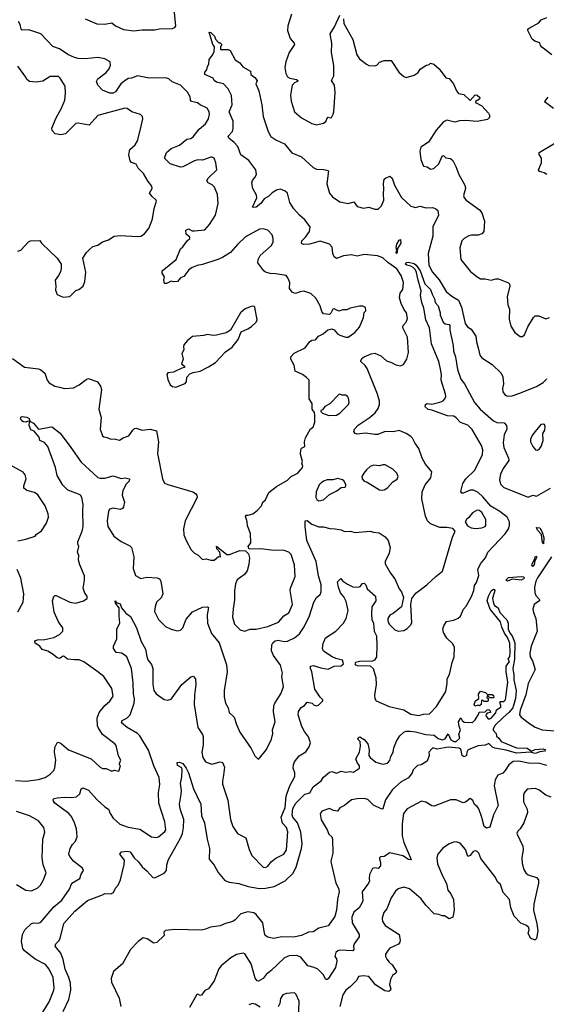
# Model space of a CAD drawing. Extents: x 2057697 to 2160550, y 827490 to 1016834.
# Tile 267 of 509: x 2093533 to 2098060, y 942684 to 951158. Entities that reach past the tile are written whole.
import ezdxf

# ---------------------------------------------------------------- set-up
doc = ezdxf.new("R2010")
doc.units = 0

msp = doc.modelspace()

# ---------------------------------------------------------------- linework, layer by layer
at = {"layer": '0CON20XD'}
for points in [[(2094095.5, 951165.5), (2094195, 951123.3), (2094265, 951118.1), (2094325, 951131.4), (2094355, 951106), (2094425, 951073.1), (2094515, 951062.2), (2094585, 951071.9), (2094695, 951069.5), (2094735, 951077.8), (2094845, 951080.8), (2094865, 951091.2), (2094875.8, 951105), (2094861.3, 951245)], [(2093471.3, 948241.3), (2093575, 948166.7), (2093695, 948153.8), (2093715, 948144), (2093748.1, 948115), (2093769.2, 948055), (2093785, 948032), (2093835, 948004), (2093875.8, 947995.8), (2093916.4, 947983.6), (2093995, 947988.8), (2094045, 948016), (2094105, 948061.9), (2094125, 948068.5), (2094202.2, 948042.2), (2094228.1, 948005), (2094236.7, 947975), (2094212.9, 947805), (2094234, 947735), (2094223.8, 947635), (2094243.3, 947575), (2094255, 947566.7), (2094285, 947563.3), (2094317, 947547), (2094345, 947550), (2094390.7, 947539.3), (2094422.3, 947557.7), (2094471.2, 947575), (2094504, 947625), (2094520.3, 947639.7), (2094535, 947642.5), (2094585, 947625.6), (2094655, 947634.4), (2094710, 947620), (2094725.7, 947525), (2094718.6, 947425), (2094760.8, 947205), (2094778.3, 947168.3), (2094805, 947158.8), (2095020, 947095), (2095045, 947080), (2095056.7, 947065), (2095058.8, 947045), (2094956.1, 946843.9), (2094941.2, 946775), (2094943.9, 946723.9), (2094962.5, 946675), (2095006.7, 946595), (2095035, 946567.5), (2095068, 946548), (2095105, 946512.5), (2095135, 946517.5), (2095175, 946507.5), (2095205, 946507.5), (2095243, 946537), (2095260, 946535), (2095252.5, 946575), (2095227.5, 946605), (2095225, 946626.7), (2095314.2, 946554.2), (2095335, 946556.2), (2095425, 946588.8), (2095475, 946587.5), (2095500.7, 946560.7), (2095508, 946525), (2095501.7, 946468.3), (2095487.5, 946415), (2095465, 946382.5), (2095403, 946337), (2095386.4, 946303.6), (2095378.3, 946241.7), (2095380, 946165), (2095366.5, 946086.5), (2095362.5, 946015), (2095380.6, 945955), (2095426.8, 945906.8), (2095465, 945896), (2095515, 945912.5), (2095565, 945912.5), (2095665.7, 945935.7), (2095756.1, 945973.9), (2095803.6, 946026.4), (2095845, 946054.2), (2095879.1, 946125), (2095856.5, 946245), (2095859.4, 946265), (2095900, 946365), (2095899.2, 946415), (2095894.3, 946465), (2095865.7, 946555), (2095845, 946576), (2095805, 946589.2), (2095695, 946591.9), (2095605, 946602.5), (2095505, 946600), (2095497.5, 946625), (2095520, 946655), (2095518, 946735), (2095491.7, 946801.7), (2095488.8, 946835), (2095473.8, 946885), (2095477.5, 946892.5), (2095495.9, 946894.1), (2095536.7, 946905), (2095575, 946933.8), (2095610, 946975), (2095624, 947005), (2095646, 947025), (2095675, 947088), (2095741.1, 947138.9), (2095833.8, 947195), (2095865, 947226), (2095923.8, 947255), (2095963.3, 947305), (2095966.4, 947316.4), (2095957.5, 947335), (2095962.5, 947355), (2095947.7, 947417.7), (2095950.8, 947459.2), (2095955, 947470), (2095983.3, 947485), (2095980, 947525), (2095990.5, 947559.5), (2096033.9, 947636.1), (2096055, 947650), (2096070, 947695), (2096070, 947755), (2096067, 947777), (2096047, 947807), (2096047.5, 947855), (2096022.5, 947895), (2096022.5, 948055), (2095999.5, 948079.5), (2095965, 948103.3), (2095901.7, 948131.7), (2095892.5, 948185), (2095863.3, 948235), (2095862.5, 948255), (2095891.7, 948288.3), (2095986.2, 948335), (2096024.1, 948385.9), (2096045, 948398.8), (2096075, 948403.3), (2096100, 948435), (2096142.5, 948455), (2096180.3, 948489.7), (2096215, 948496), (2096235, 948488.8), (2096264, 948455), (2096285, 948442), (2096335, 948424), (2096355, 948424.2), (2096413.8, 948465), (2096455, 948511.2), (2096488.8, 948595), (2096493, 948637), (2096507, 948653), (2096505, 948680), (2096481.7, 948691.7), (2096455, 948693.3), (2096375, 948676.2), (2096345, 948661.2), (2096309.3, 948660.7), (2096275, 948650), (2096235, 948668.8), (2096223.3, 948665), (2096208.3, 948631.7), (2096195, 948620), (2096145, 948626.7), (2096131.2, 948645), (2096116.2, 948695), (2096079.7, 948759.7), (2096035, 948802), (2095975, 948820), (2095943, 948817), (2095905, 948802.5), (2095875, 948812.5), (2095853.3, 948845), (2095853.8, 948895), (2095837.5, 948935), (2095822.5, 948955), (2095731.4, 948971.4), (2095685, 948972.7), (2095644.6, 948984.6), (2095630, 948995), (2095580, 949065), (2095583.3, 949095), (2095600.9, 949129.1), (2095696.9, 949213.1), (2095711.4, 949245), (2095711.9, 949275), (2095704, 949305), (2095665, 949345.8), (2095627, 949357), (2095595, 949354.4), (2095475, 949290), (2095405, 949223.5), (2095345.7, 949154.3), (2095275, 949110.9), (2095235, 949092.9), (2095105, 949051.8), (2095057.4, 949042.6), (2095015, 949024.5), (2094987.8, 949005), (2094945, 948946.7), (2094915, 948937.5), (2094890, 948905), (2094855, 948901.2), (2094835, 948906.7), (2094795, 948888.6), (2094776.4, 948886.4), (2094770.5, 948915), (2094778, 948945), (2094756, 948975), (2094756, 948995), (2094876.7, 949095), (2094914, 949185), (2094935, 949203.3), (2094975, 949257.5), (2094996.2, 949275), (2094995, 949286.7), (2094965, 949312.5), (2094962, 949345), (2094985, 949357.5), (2095015, 949341.2), (2095035, 949339.2), (2095125, 949348), (2095165, 949393.8), (2095215, 949476.7), (2095239.4, 949575), (2095234.2, 949654.2), (2095206, 949715), (2095187.2, 949737.2), (2095153.8, 949755), (2095142.5, 949772.5), (2095153.3, 949795), (2095227.1, 949865), (2095220, 949925), (2095203.8, 949965), (2095187.5, 949975), (2095175, 949974.4), (2095105, 949948.4), (2095065, 949951.2), (2095036.2, 949943.8), (2094935, 949890.8), (2094915, 949887.5), (2094825, 949917.5), (2094777.5, 949965), (2094795.9, 950014.1), (2094835, 950048.8), (2094905, 950079.2), (2094969.7, 950130.3), (2095005, 950136.4), (2095025, 950150), (2095076.7, 950215), (2095128.7, 950261.3), (2095156, 950305), (2095164, 950345), (2095162, 950365), (2095145.5, 950395.5), (2095085, 950424), (2095061.7, 950441.7), (2095010, 950455), (2095000.8, 950465), (2094998, 950495), (2094975, 950533.3), (2094915.6, 950595), (2094843.9, 950623.9), (2094815, 950647.5), (2094785, 950656.9), (2094644.6, 950654.6), (2094545, 950675.6), (2094495, 950655.6), (2094465, 950651.1), (2094435, 950632.7), (2094400.9, 950605), (2094355, 950537.3), (2094335, 950526.2), (2094307.5, 950525), (2094245, 950550), (2094203.3, 950595), (2094192, 950625), (2094205, 950648), (2094275, 950702.9), (2094301.1, 950735), (2094313.3, 950765), (2094310, 950795), (2094265, 950820.8), (2094205, 950831.8), (2094095, 950820.6), (2094035, 950824.2), (2094005, 950832.9), (2093945, 950859.2), (2093875, 950905.8), (2093818.3, 950928.3), (2093715, 951035.7), (2093610.9, 951070.9), (2093555, 951066.2), (2093545.8, 951075.8), (2093535.6, 951115), (2093520.9, 951140.9)], [(2095869.4, 951205), (2095838, 951105), (2095833.8, 951065), (2095856.7, 950995), (2095893.3, 950955), (2095894, 950945), (2095850, 950875), (2095819.2, 950795), (2095812.5, 950745), (2095819.2, 950695), (2095835.6, 950665.6), (2095854.6, 950654.6), (2095912.7, 950642.7), (2095923.8, 950635), (2095920, 950625), (2095895, 950614), (2095876.2, 950595), (2095861.2, 950508.8), (2095867.3, 950457.3), (2095896.2, 950365), (2095955, 950312), (2096045, 950264), (2096085, 950253.8), (2096145, 950266.7), (2096165, 950282.5), (2096177.5, 950315), (2096185, 950320), (2096205, 950313.3), (2096213.6, 950316.4), (2096227.5, 950345), (2096234.2, 950365), (2096245, 950530), (2096238.9, 950595), (2096213.5, 950635), (2096232.5, 950675), (2096233, 950763), (2096212.9, 950875), (2096215.7, 950955), (2096201.2, 951035), (2096238.8, 951095), (2096285, 951197.5)], [(2096316.7, 951165), (2096320, 951125), (2096397.8, 950987.8), (2096430, 950855), (2096455, 950821.2), (2096515, 950773.8), (2096535, 950763.8), (2096585, 950761.2), (2096602.3, 950767.7), (2096626.4, 950793.6), (2096665, 950807.5), (2096725, 950806.2), (2096791.2, 950705), (2096835, 950668.6), (2096855, 950661.4), (2096925, 950680), (2096957, 950703), (2096975, 950731.2), (2097025, 950763.3), (2097051.7, 950771.7), (2097065, 950782.5), (2097092.5, 950775), (2097140, 950735), (2097195, 950657.5), (2097225, 950652.5), (2097261.2, 950605), (2097286.7, 950545), (2097305, 950522.5), (2097350, 950515), (2097405, 950462.5), (2097448.3, 950511.7), (2097465, 950507.5), (2097489.3, 950489.3), (2097486.4, 950473.6), (2097450, 950455), (2097452.5, 950445), (2097505, 950417.5), (2097563.8, 950353.8), (2097571.2, 950335), (2097571.2, 950315), (2097555, 950298.8), (2097465, 950281.2), (2097365, 950290), (2097315, 950288), (2097274, 950276), (2097205, 950293.1), (2097175, 950278.8), (2097112.7, 950207.3), (2097045.9, 950104.1), (2096980.7, 950059.3), (2096971.2, 950025), (2096980.8, 949955), (2097005, 949897.5), (2097035, 949890), (2097065, 949871.2), (2097094.1, 949875.9), (2097135, 949916.2), (2097165, 949982.5), (2097175, 949987.5), (2097195, 949968.8), (2097235, 949964.2), (2097255, 949945.8), (2097283.3, 949895), (2097309.1, 949825), (2097360.4, 949735), (2097366.4, 949703.6), (2097348.6, 949645), (2097354.5, 949624.5), (2097370, 949605), (2097485, 949520), (2097504.5, 949494.5), (2097527.1, 949425), (2097523.3, 949335), (2097506.7, 949315), (2097475, 949302), (2097416.1, 949303.9), (2097395, 949298), (2097355, 949275.8), (2097334.3, 949255), (2097316.2, 949195), (2097326, 949095), (2097404.3, 948994.3), (2097464.2, 948944.2), (2097495, 948926.2), (2097535, 948928), (2097585, 948916.2), (2097625, 948928), (2097647.7, 948927.7), (2097735, 948893.3), (2097743.3, 948885), (2097746.2, 948865), (2097724.1, 948774.1), (2097729.2, 948705), (2097743.8, 948665), (2097740.5, 948580.5), (2097755, 948520), (2097790, 948465), (2097835, 948430), (2097855, 948432.5), (2097873.6, 948446.4), (2097901.2, 948515), (2097950, 948595), (2097965, 948608.8), (2097995, 948610), (2098055, 948584.2), (2098087.5, 948595)], [(2098107.5, 950855), (2098020.5, 950920.5), (2098008.8, 950935), (2098005, 950957.5), (2097962.1, 950972.1), (2097938.8, 950988.8), (2097900, 951065), (2097900, 951075), (2097911.2, 951085), (2097995, 951130.8), (2098015, 951156.7), (2098063, 951177)], [(2096373.9, 946756.1), (2096416.1, 946743.9), (2096545, 946756), (2096575, 946745.8), (2096622.3, 946742.3), (2096675, 946708), (2096700.6, 946675), (2096718.6, 946615), (2096707.8, 946565), (2096675.7, 946495), (2096675.8, 946475), (2096720, 946395), (2096756.7, 946345), (2096795, 946260), (2096816, 946235), (2096833.3, 946185), (2096814.1, 946105.9), (2096744.1, 946045.9), (2096715, 946034), (2096697.1, 946005), (2096696.9, 945985), (2096708, 945955), (2096757.3, 945907.3), (2096785, 945896.2), (2096835, 945900), (2096863, 945917), (2096893, 945947), (2096903, 945967), (2096893.8, 946125), (2096904.1, 946175.9), (2096937.3, 946222.7), (2097033.8, 946295), (2097111.2, 946365), (2097167.3, 946412.7), (2097253.3, 946705), (2097277.5, 946755), (2097255, 946780), (2097205, 946787.5), (2097145, 946787.5), (2097065, 946819.2), (2097039.2, 946845), (2097020.6, 946885), (2096990, 947035), (2096991.2, 947095), (2097018.8, 947155), (2097068, 947215), (2097075.8, 947265.8), (2097022.4, 947332.4), (2096993.3, 947385), (2096965, 947466.2), (2096930, 947515), (2096910, 947555), (2096895, 947570), (2096855, 947596.2), (2096795, 947622.5), (2096745, 947610.6), (2096675, 947613.1), (2096611.1, 947588.9), (2096585, 947588.5), (2096505, 947597.8), (2096435, 947590.6), (2096415.7, 947595.7), (2096404.2, 947614.2), (2096410, 947635), (2096443, 947667), (2096537.9, 947732.1), (2096587.3, 947775), (2096615, 947812.5), (2096624.6, 947845), (2096624.5, 947875), (2096608.8, 947935), (2096520, 948155), (2096502.7, 948182.7), (2096464, 948215), (2096464, 948225), (2096478.1, 948245), (2096495, 948256.2), (2096555, 948282.9), (2096585, 948288.9), (2096636, 948265), (2096685, 948222), (2096728, 948208), (2096765, 948186), (2096805, 948178.8), (2096831.2, 948188.8), (2096861.4, 948235), (2096875.5, 948294.5), (2096866.2, 948425), (2096826.7, 948505), (2096830, 948525), (2096856, 948555), (2096865.7, 948585), (2096858.6, 948635), (2096835, 948666.2), (2096810.8, 948715), (2096798.9, 948765), (2096804.4, 948805), (2096825.6, 948835), (2096831.8, 948895), (2096811.5, 948955), (2096775, 949014.4), (2096698.2, 949068.2), (2096655, 949106.9), (2096607.5, 949125), (2096495, 949136.4), (2096435, 949122.1), (2096385, 949132.7), (2096315, 949125.4), (2096255, 949101.2), (2096237, 949117), (2096224.5, 949144.5), (2096219.1, 949199.1), (2096195, 949225.5), (2096115, 949251.4), (2096025, 949226.5), (2095975, 949223.3), (2095959.2, 949229.2), (2095953.8, 949235), (2095958, 949255), (2095990, 949285), (2096024.3, 949335), (2096030, 949375), (2095985, 949435.6), (2095938.1, 949475), (2095890.3, 949530.3), (2095856.2, 949585), (2095833.6, 949665), (2095815, 949681.2), (2095775, 949698.5), (2095740.7, 949689.3), (2095702.7, 949667.3), (2095675, 949640), (2095633.9, 949616.1), (2095605, 949577.1), (2095565.7, 949545), (2095545, 949540), (2095534.4, 949544.4), (2095570.8, 949625), (2095567.3, 949647.3), (2095537.5, 949705), (2095528.6, 949755), (2095532.5, 949775), (2095555, 949798.8), (2095566.9, 949825), (2095561.2, 949865), (2095501.2, 949945), (2095435, 949994.5), (2095407.3, 950065), (2095374.3, 950104.3), (2095334, 950135), (2095323.8, 950155), (2095361.1, 950195), (2095368.1, 950221.9), (2095367.7, 950285), (2095332.7, 950365), (2095359.3, 950425), (2095354.5, 950505), (2095323.9, 950563.9), (2095285, 950604.3), (2095225, 950620.6), (2095204, 950635), (2095196.7, 950655), (2095123.3, 950685), (2095123.3, 950705), (2095142.5, 950725), (2095146.2, 950755), (2095158, 950775), (2095161.4, 950815), (2095188.7, 950851.3), (2095203.8, 950885), (2095206.4, 950926.4), (2095193.8, 950945), (2095160.7, 951049.3), (2095175, 951046.7), (2095206, 951016), (2095215, 950990), (2095245, 950960), (2095255, 950960), (2095270, 950945), (2095257.5, 950925), (2095260, 950900), (2095325, 950902.5), (2095343, 950893), (2095383.6, 950813.6), (2095425, 950786.7), (2095451.7, 950751.7), (2095516.7, 950715), (2095520, 950685), (2095555, 950660), (2095573.8, 950635), (2095564, 950605), (2095588.8, 950545), (2095614.3, 950424.3), (2095626.7, 950325), (2095670, 950195), (2095692.9, 950152.9), (2095735, 950124.4), (2095809.3, 950089.3), (2095871.2, 950011.2), (2095955, 949976.2), (2096055.8, 949885.8), (2096085, 949872), (2096145, 949869.2), (2096174.1, 949864.1), (2096185.9, 949855.9), (2096174.4, 949745), (2096195.8, 949665), (2096222.1, 949632.1), (2096285, 949589.2), (2096355, 949575.8), (2096405, 949590), (2096435, 949548.8), (2096487, 949537), (2096535, 949543.6), (2096585, 949526.1), (2096615, 949526.7), (2096643.9, 949556.1), (2096662.1, 949605), (2096659.1, 949655), (2096664.4, 949705), (2096659.2, 949745), (2096666.1, 949783.9), (2096677.5, 949795), (2096715, 949810), (2096736, 949795), (2096755.6, 949735), (2096815, 949626.2), (2096895, 949553.3), (2096935, 949540), (2096975, 949554.3), (2097025, 949537.8), (2097085, 949540.8), (2097110.5, 949530.5), (2097126.4, 949516.4), (2097131.9, 949475), (2097083.8, 949375), (2097085.4, 949294.6), (2097043.8, 949146.2), (2097051.1, 949045), (2097082, 948985), (2097137.5, 948917.5), (2097199.6, 948819.6), (2097247.8, 948777.8), (2097304.6, 948744.6), (2097330.4, 948685), (2097362.9, 948542.9), (2097381.4, 948515), (2097415, 948494.3), (2097454.4, 948435), (2097460.5, 948385), (2097478.3, 948321.7), (2097489.7, 948269.7), (2097505, 948246.2), (2097595, 948190), (2097672.5, 948115), (2097687.1, 948085), (2097690.8, 948025), (2097682.3, 947982.3), (2097686, 947955), (2097705, 947926.7), (2097727.7, 947917.7), (2097765, 947921.9), (2097825, 947941.1), (2097975, 948000), (2098033.8, 948035), (2098065, 948066.7)], [(2093515, 949164.3), (2093543.3, 949175), (2093608, 949245), (2093625, 949255.8), (2093705, 949258), (2093720, 949235), (2093855, 949106.2), (2093888, 949055), (2093890, 949015), (2093882.3, 948987.7), (2093866.7, 948955), (2093836.7, 948915), (2093842.5, 948865), (2093839.3, 948829.3), (2093853.6, 948793.6), (2093905, 948768.8), (2093964.1, 948775.9), (2094015, 948827.5), (2094040, 948835), (2094077.5, 948865), (2094093.8, 948905), (2094100, 948985), (2094076.2, 949105), (2094106, 949155), (2094135, 949183.8), (2094162.5, 949205), (2094205, 949216.7), (2094243, 949247), (2094295, 949264), (2094344.3, 949295.7), (2094395, 949300), (2094545, 949292), (2094575, 949296), (2094606.2, 949315), (2094645.8, 949365), (2094675.5, 949445), (2094687.5, 949532.5), (2094708.8, 949595), (2094706.7, 949605), (2094670, 949635), (2094648.8, 949665), (2094671.2, 949705), (2094668.8, 949725), (2094636.7, 949765), (2094596.2, 949835), (2094551.1, 949881.1), (2094534.3, 949914.3), (2094495, 949930), (2094482, 949942), (2094470, 949995), (2094480.3, 950039.7), (2094525, 950081.9), (2094544.6, 950115), (2094568, 950205), (2094592.5, 950305), (2094587.5, 950325), (2094570.7, 950340.7), (2094497.5, 950365), (2094455, 950394), (2094435, 950396), (2094205, 950332), (2094130.8, 950249.2), (2094035, 950267.1), (2094015, 950265.6), (2093925, 950175.7), (2093885, 950166.2), (2093836.1, 950176.1), (2093811.2, 950205), (2093810, 950225), (2093845, 950313.8), (2093890.5, 950395), (2093919.4, 950465), (2093926.8, 950526.8), (2093922, 950585), (2093881.2, 950655), (2093865, 950667.5), (2093795, 950670), (2093730.2, 950629.8), (2093675, 950619.5), (2093617, 950627), (2093594.3, 950644.3), (2093584.3, 950664.3), (2093515, 950758.8)], [(2098122.5, 950392.5), (2098052.5, 950445), (2098047.5, 950455), (2098075, 950491.2)], [(2098065, 949826.2), (2098040.9, 949840.9), (2098002.1, 949852.1), (2097993.8, 949865), (2098020, 949925), (2098020, 949965), (2097998.3, 949998.3), (2097998.8, 950015), (2098133.8, 950095)], [(2096775, 949146.7), (2096768.8, 949155), (2096773.8, 949175), (2096768.8, 949195), (2096775.6, 949225), (2096795, 949260), (2096805, 949266.2), (2096807.9, 949235), (2096780.3, 949189.7), (2096775, 949146.7)], [(2095851.5, 944558.5), (2095897.8, 944645), (2095896.7, 944675), (2095884.4, 944715), (2095885.6, 944745), (2095895, 944771.2), (2095935, 944823.1), (2095993.7, 944856.3), (2096020.7, 944899.3), (2096031.9, 944935), (2096014.2, 944985), (2095980.6, 945030.6), (2095957.5, 945075), (2095926.2, 945175), (2095928.8, 945205), (2095953, 945237), (2095980, 945255), (2096005, 945283.3), (2096046.2, 945276.2), (2096065, 945257.5), (2096085, 945252.5), (2096105, 945260), (2096140, 945295), (2096140, 945305), (2096117, 945327), (2096068.8, 945395), (2096044.3, 945544.3), (2096032, 945575), (2096033.3, 945595), (2096055, 945600), (2096120.2, 945580.2), (2096185, 945568.8), (2096235, 945594.3), (2096295, 945595.9), (2096316.9, 945615), (2096308, 945645), (2096249.5, 945659.5), (2096217.8, 945675), (2096143.7, 945723.7), (2096135.5, 945745.5), (2096140.7, 945789.3), (2096162.5, 945837.5), (2096251.3, 945895), (2096315, 945965.3), (2096338.4, 946005), (2096357.4, 946072.6), (2096340.1, 946150.1), (2096319.4, 946189.4), (2096290.9, 946225), (2096273.2, 946275), (2096265, 946320), (2096292.5, 946347.5), (2096308.3, 946328.3), (2096349.4, 946299.4), (2096396.1, 946276.1), (2096445.7, 946274.2), (2096459.5, 946280.5), (2096478.9, 946305), (2096495, 946308.2), (2096507.3, 946295), (2096520.1, 946260.1), (2096592.3, 946195), (2096595, 946155.8), (2096558.7, 946105), (2096555.7, 946044.3), (2096558.6, 945995), (2096575.5, 945965), (2096579.8, 945895), (2096599.3, 945855), (2096601.7, 945771.7), (2096599.1, 945675), (2096584, 945646), (2096565, 945637.5), (2096455, 945635.3), (2096419.4, 945625), (2096412.4, 945615), (2096419.2, 945605), (2096435, 945599.8), (2096545, 945598.1), (2096572.5, 945575), (2096594.3, 945495), (2096596.7, 945435), (2096582.5, 945345), (2096585.8, 945315), (2096596.2, 945295), (2096707.9, 945247.9), (2096835, 945218.6), (2096895, 945181.9), (2096965, 945169.2), (2097005, 945180.8), (2097055, 945182.5), (2097115, 945246), (2097195.3, 945375), (2097207.5, 945447.5), (2097206.2, 945485), (2097228.9, 945521.1), (2097249.2, 945625), (2097267.1, 945675), (2097271.1, 945755), (2097256, 945786), (2097205, 945836), (2097175.6, 945885), (2097171.4, 945915), (2097178.3, 945941.7), (2097201.7, 945978.3), (2097265, 945990), (2097302.5, 946007.5), (2097321.9, 946025), (2097349.1, 946085), (2097369.7, 946110.3), (2097415.7, 946194.3), (2097437.5, 946245), (2097443.1, 946286.9), (2097460.5, 946315), (2097480, 946375), (2097470, 946425), (2097494.4, 946475.6), (2097536, 946525), (2097555.8, 946575), (2097707.2, 946732.8), (2097733.6, 946775), (2097742.9, 946805), (2097743.3, 946835), (2097723.4, 946875), (2097661.6, 946925), (2097581.6, 946971.6), (2097515, 947052.4), (2097475, 947087.1), (2097435, 947108.9), (2097405, 947108.1), (2097345, 947081.9), (2097334.2, 947084.2), (2097325.8, 947095.8), (2097341.2, 947165), (2097367.9, 947205), (2097445, 947280.6), (2097511.8, 947415), (2097513.2, 947455), (2097502.4, 947492.4), (2097422, 947632), (2097385, 947668.8), (2097321.1, 947691.1), (2097285, 947731.9), (2097265, 947744.5), (2097209.7, 947749.7), (2097075, 947798.2), (2097045, 947803.6), (2097017.5, 947825), (2097022.3, 947845), (2097035, 947854.5), (2097075, 947850), (2097145, 947864.6), (2097171.8, 947878.2), (2097188.9, 947895), (2097195.5, 947915), (2097193.6, 947935), (2097156.3, 948055), (2097158.1, 948105), (2097148.2, 948165), (2097134.6, 948215), (2097073.1, 948366.9), (2097055.5, 948505), (2097024.6, 948575), (2097008.1, 948675), (2096990.7, 948725), (2096979.4, 948785), (2096983.5, 948825), (2096956.8, 948915), (2096945, 948982.5), (2096935.8, 949005), (2096915.7, 949025), (2096895, 949037.7), (2096861.4, 949045), (2096850, 949055), (2096855, 949069.4), (2096875, 949072.2), (2096925, 949060.8), (2096942.3, 949045), (2096975.2, 948995), (2097015.5, 948885), (2097065.4, 948835), (2097078.1, 948795), (2097100, 948755), (2097105.8, 948725), (2097130.8, 948695), (2097147.5, 948635), (2097148, 948615), (2097173.3, 948555), (2097190.3, 948540.3), (2097223.9, 948533.9), (2097231.2, 948525), (2097231.9, 948485), (2097258.8, 948355), (2097261.2, 948305), (2097278.5, 948255), (2097297.2, 948147.2), (2097324.8, 948064.8), (2097355.6, 948025), (2097443.8, 947863.8), (2097491.1, 947805), (2097605, 947704.2), (2097635, 947689.7), (2097696.8, 947686.8), (2097716.4, 947665), (2097720.6, 947635), (2097697.7, 947585), (2097689.1, 947515), (2097694.7, 947475), (2097734.6, 947385), (2097736.9, 947365), (2097689.2, 947295), (2097665.9, 947245), (2097657.4, 947197.4), (2097665, 947160), (2097695, 947130.9), (2097905, 947049.2), (2097945, 947064.2), (2097975, 947057.5), (2098095, 947126.2)], [(2094875, 947993.8), (2094955, 948027.5), (2094967.5, 948045), (2094968.3, 948081.7), (2094995, 948110), (2095025, 948122.5), (2095085, 948133.3), (2095155, 948169.2), (2095215, 948208.6), (2095301.9, 948298.1), (2095359.5, 948340.5), (2095410, 948405), (2095437.9, 948472.1), (2095495, 948496), (2095525, 948518), (2095565.9, 948554.1), (2095574, 948575), (2095555, 948682.5), (2095545, 948691.2), (2095521.2, 948688.8), (2095471.7, 948668.3), (2095430, 948635), (2095344, 948486), (2095307, 948463), (2095225, 948442.1), (2095195, 948440), (2095145, 948448.6), (2095115, 948440), (2095019.5, 948430.5), (2094975, 948396.7), (2094945, 948360), (2094940, 948345), (2094943, 948317), (2094927.5, 948285), (2094936.7, 948235), (2094922.5, 948195), (2094950, 948175), (2094950, 948165), (2094925, 948160), (2094855.8, 948124.2), (2094805, 948118), (2094796.7, 948105), (2094805, 948060), (2094826.2, 948015), (2094845, 948002), (2094875, 947993.8)], [(2096190.7, 947750.7), (2096255, 947754), (2096285, 947771.2), (2096358.8, 947845), (2096363.8, 947865), (2096359.3, 947899.3), (2096353, 947913), (2096335, 947927.5), (2096305, 947927.5), (2096285, 947936.2), (2096275, 947932.5), (2096198.3, 947851.7), (2096155, 947827.5), (2096135, 947800), (2096120, 947795), (2096120, 947785), (2096135, 947770), (2096190.7, 947750.7)], [(2093495, 944609.6), (2093585, 944604.4), (2093695, 944617.8), (2093750, 944635), (2093795.6, 944664.4), (2093825, 944696.7), (2093835, 944720), (2093844.4, 944785), (2093832.2, 944855), (2093835.7, 944895), (2093855, 944933.3), (2093865, 944941.2), (2093892.9, 944925), (2093951.2, 944875), (2094147.4, 944797.4), (2094225, 944723.3), (2094245, 944712.5), (2094275, 944713.3), (2094325, 944690), (2094345, 944697.5), (2094385, 944690), (2094400, 944735), (2094390, 944745), (2094390, 944755), (2094402.5, 944785), (2094382.7, 944822.7), (2094361.2, 944911.2), (2094351.2, 944925), (2094245, 945005.8), (2094205.7, 945065), (2094201.5, 945081.5), (2094197.5, 945145), (2094214.3, 945195), (2094264.4, 945255.6), (2094307.7, 945292.3), (2094336, 945335), (2094325, 945402.5), (2094256, 945505), (2094205, 945545.7), (2094085, 945632.5), (2094045, 945648.1), (2094005, 945648.1), (2093944.3, 945654.3), (2093915, 945677.1), (2093905, 945678.6), (2093875, 945658.6), (2093855, 945664.3), (2093821.2, 945695), (2093775, 945724), (2093725, 945736.2), (2093704.2, 945765), (2093665, 945792.5), (2093662.2, 945805), (2093668, 945815), (2093685, 945821.5), (2093747.1, 945822.9), (2093825, 945841.1), (2093873.8, 945865), (2093903.8, 945895), (2093903.8, 945925), (2093865.6, 945975.6), (2093828.8, 946058.8), (2093814, 946155), (2093826.1, 946193.9), (2093835, 946203.3), (2093845, 946203.3), (2093962.5, 946145), (2094015, 946136.2), (2094080, 946155), (2094112.5, 946175), (2094113.3, 946195), (2094092.3, 946222.3), (2094076.7, 946265), (2094088.6, 946335), (2094088.6, 946371.4), (2094048.2, 946465), (2094038.8, 946505), (2094040.5, 946545), (2094030, 946575), (2094041.5, 946625), (2094032.2, 946647.8), (2094032.9, 946665), (2094070.4, 946755), (2094078, 946795), (2094074.1, 946935), (2094078.8, 946985), (2094067.6, 947045), (2094055, 947064.5), (2094039.4, 947075), (2093945, 947107.8), (2093902.4, 947152.4), (2093855.7, 947235.7), (2093840, 947305), (2093775.5, 947485), (2093745, 947518.9), (2093706, 947535), (2093698.6, 947565), (2093656.2, 947615), (2093628.5, 947628.5), (2093614.1, 947665.9), (2093616.2, 947693.8), (2093625, 947700), (2093652.5, 947685), (2093695, 947634), (2093805, 947653.3), (2093815, 947650), (2093879.7, 947599.7), (2093970.8, 947475), (2094060.4, 947350.4), (2094205, 947218.6), (2094225, 947211.9), (2094265, 947210.8), (2094335, 947232), (2094405, 947208.8), (2094435, 947214.2), (2094476.2, 947205), (2094475, 947187.5), (2094448.9, 947161.1), (2094418.2, 947105), (2094413.3, 947065), (2094434.3, 947005), (2094425.8, 946964.2), (2094415, 946950), (2094395, 946942), (2094335, 946954.2), (2094304, 946945), (2094295.8, 946925), (2094285.6, 946845), (2094291.1, 946795), (2094341.9, 946711.9), (2094405.4, 946665.4), (2094478.3, 946628.3), (2094494.4, 946614.4), (2094512.9, 946535), (2094507.1, 946435), (2094526.7, 946375), (2094575, 946349.2), (2094625, 946360), (2094714.5, 946354.5), (2094735.4, 946345.4), (2094746.4, 946326.4), (2094764.4, 946215), (2094749.3, 946180.7), (2094710, 946145), (2094696, 946105), (2094692, 946065), (2094726, 945995), (2094785, 945936), (2094835, 945911.2), (2094885, 945898.8), (2094915, 945903.3), (2094933.8, 945925), (2094962.4, 945997.6), (2095017.6, 946062.4), (2095105, 946100.8), (2095144, 946104), (2095155, 946097.5), (2095144.4, 946035), (2095145.9, 945964.1), (2095182.5, 945875), (2095247.1, 945795), (2095311.8, 945605), (2095315.4, 945545), (2095290, 945385), (2095290.6, 945330.6), (2095300.6, 945275), (2095324, 945235), (2095332.9, 945195), (2095375.5, 945155.5), (2095395, 945092.5), (2095425.7, 945025), (2095522.5, 944885), (2095555, 944822.5), (2095580, 944795), (2095585, 944792.5), (2095595, 944802.5), (2095654.1, 944875.9), (2095698.6, 944965), (2095707.8, 945015), (2095706.7, 945045), (2095730, 945115), (2095714, 945205), (2095718.1, 945251.9), (2095726.2, 945275), (2095778.2, 945355), (2095801.5, 945415), (2095786.9, 945505), (2095790.6, 945535), (2095773.9, 945603.9), (2095714.6, 945685), (2095697.7, 945725), (2095701.2, 945778.8), (2095709.2, 945795), (2095729.1, 945810.9), (2095753.6, 945816.4), (2095805, 945805.5), (2095835, 945808.6), (2095895, 945837.1), (2095937.6, 945872.4), (2095977, 945933), (2096023.6, 946026.4), (2096060, 946145), (2096085, 946185.8), (2096115, 946212), (2096124.4, 946235), (2096124.6, 946295), (2096102.4, 946372.4), (2096081.8, 946495), (2096001.2, 946675), (2095986.2, 946795), (2095986.2, 946845), (2096005, 946847.5), (2096045, 946814.6), (2096103.2, 946793.2), (2096145, 946794.4), (2096199.7, 946779.7), (2096245, 946777.1), (2096295, 946765.8), (2096325, 946752), (2096373.9, 946756.1)], [(2093585, 947692.9), (2093565, 947695.6), (2093550.6, 947705), (2093538.1, 947725), (2093541.7, 947738.3), (2093555, 947743.1), (2093595, 947736.2), (2093614.2, 947725), (2093620, 947700), (2093605, 947701.2), (2093585, 947692.9)], [(2097985, 947452.5), (2098002.5, 947465), (2098015, 947484), (2098032.7, 947535), (2098030, 947595), (2098046.2, 947625), (2098051.2, 947655), (2098044, 947674), (2098035, 947678), (2098014, 947675), (2097942.5, 947585), (2097923.2, 947546.8), (2097922.9, 947525), (2097944, 947485), (2097965.8, 947455.8), (2097985, 947452.5)], [(2093515, 946671.2), (2093585, 946686.7), (2093666.1, 946713.9), (2093674.1, 946725.9), (2093720.5, 946759.5), (2093763.8, 946825), (2093778.8, 946875), (2093776.2, 946905), (2093750.8, 946975), (2093687.4, 947067.4), (2093659.8, 947089.8), (2093595, 947105.5), (2093569.4, 947125), (2093568.5, 947145), (2093587.8, 947205), (2093580.6, 947240.6), (2093562.2, 947262.2), (2093414.7, 947344.7)], [(2096645, 947107.5), (2096665, 947112.5), (2096695, 947127.5), (2096740.5, 947179.5), (2096777.3, 947202.7), (2096787.5, 947225), (2096776, 947255), (2096739.1, 947289.1), (2096675, 947327.1), (2096655, 947327.5), (2096625, 947316.7), (2096575, 947323.3), (2096545, 947311.2), (2096513.3, 947285), (2096491.2, 947255), (2096473.8, 947225), (2096476.7, 947205), (2096495, 947186.7), (2096518.8, 947178.8), (2096625, 947112.5), (2096645, 947107.5)], [(2096105, 947016), (2096145, 947024.3), (2096195, 947072), (2096258.3, 947101.7), (2096295, 947131.2), (2096330, 947135), (2096337.5, 947145), (2096336.4, 947156.4), (2096318.3, 947188.3), (2096307.5, 947197.5), (2096268.8, 947208.8), (2096223.6, 947196.4), (2096175, 947198.8), (2096145, 947186.2), (2096115, 947163.8), (2096105.8, 947154.2), (2096082.5, 947095), (2096078, 947045), (2096087.3, 947027.3), (2096105, 947016)], [(2097455, 946777.5), (2097505, 946784.2), (2097534.1, 946795.9), (2097541.2, 946805), (2097539.4, 946855), (2097505, 946915.8), (2097485, 946932.5), (2097464.3, 946935.7), (2097425, 946914), (2097395, 946873.8), (2097372.5, 946855), (2097363.3, 946835), (2097382.3, 946802.3), (2097415, 946784), (2097455, 946777.5)], [(2098035, 946646.2), (2098028, 946655), (2098017.3, 946727.3), (2097984.3, 946764.3), (2097975, 946787.1), (2098005, 946785.7), (2098025, 946748), (2098037.8, 946702.2), (2098035, 946646.2)], [(2098104.6, 946535), (2097985.5, 946355), (2097970.9, 946325), (2097958.9, 946275), (2097960, 946225), (2097971.1, 946201.1), (2098002.9, 946165), (2097996.9, 946153.1), (2097954.6, 946125.4), (2097943.8, 946085), (2097949.2, 946055), (2097970, 946005), (2097980.5, 945895), (2097928.6, 945765), (2097918, 945705), (2097922, 945675), (2097940.2, 945640.2), (2097963.8, 945565), (2097904.1, 945445), (2097883.7, 945346.3), (2097834.6, 945215), (2097830.6, 945175), (2097842.5, 945155), (2097915, 945099.4), (2097965, 945068.6), (2098024.5, 945044.5), (2098135, 945036)], [(2097945, 946452.9), (2097936, 946456), (2097937.5, 946475), (2097958.8, 946511.2), (2097965, 946533.8), (2097975, 946541.2), (2097976.5, 946525), (2097960.3, 946499.7), (2097955, 946469.2), (2097945, 946452.9)], [(2093515, 946061.2), (2093562, 946145), (2093566.9, 946215), (2093542.6, 946352.6), (2093511.4, 946425)], [(2097725.8, 946325.8), (2097712, 946335), (2097735, 946355.6), (2097843.8, 946366.2), (2097863.6, 946363.6), (2097871.9, 946355), (2097865, 946344.1), (2097845, 946333.7), (2097765, 946342.5), (2097725.8, 946325.8)], [(2097025, 945005.9), (2097095, 945001.2), (2097131.2, 944971.2), (2097165, 944958.8), (2097191.5, 944968.5), (2097215, 945012.5), (2097239.3, 944959.3), (2097265, 944944.2), (2097285, 944945.2), (2097315.8, 944975), (2097308.9, 945005), (2097322.9, 945045), (2097310.9, 945075), (2097305.8, 945114.2), (2097325, 945150), (2097335.8, 945125.8), (2097352.3, 945112.3), (2097425, 945110), (2097448.8, 945131.2), (2097480, 945185), (2097481.7, 945198.3), (2097535, 945200), (2097551.7, 945218.3), (2097565, 945220), (2097578.3, 945208.3), (2097580, 945195), (2097551.7, 945188.3), (2097541.7, 945178.3), (2097540, 945165), (2097560, 945140), (2097575, 945140), (2097586.9, 945145), (2097625, 945192.5), (2097631.7, 945218.3), (2097668.3, 945241.7), (2097670, 945255), (2097660, 945285), (2097665, 945290), (2097695, 945290), (2097710, 945305), (2097730, 945455), (2097714, 945545), (2097716.2, 945593.8), (2097743.3, 945635), (2097733.3, 945655), (2097745, 945677.5), (2097747.9, 945705), (2097745, 945792.5), (2097725, 945841.2), (2097701.7, 945878.3), (2097678.1, 945928.1), (2097665, 945975.7), (2097578.1, 946085), (2097551.4, 946155), (2097562.7, 946195), (2097585, 946240.9), (2097605, 946256.8), (2097614.2, 946254.2), (2097617.1, 946245), (2097596.7, 946175), (2097604.5, 946135), (2097615.8, 946115), (2097644.6, 946094.6), (2097660, 946055), (2097721.7, 945991.7), (2097730.6, 945965), (2097732.9, 945912.9), (2097750, 945875), (2097767.3, 945855), (2097788.6, 945795), (2097785.7, 945654.3), (2097772.3, 945575), (2097781.8, 945515), (2097780.6, 945475), (2097801.9, 945385), (2097795.4, 945315), (2097773.5, 945235), (2097738.3, 945195), (2097687.7, 945152.3), (2097620, 945085), (2097602.5, 945055), (2097603, 945043), (2097627.5, 945015), (2097631.7, 944991.7), (2097652.5, 944975), (2097672.5, 944945), (2097805, 944891.4), (2097895, 944886.7), (2097932.5, 944862.5), (2097963.6, 944876.4), (2098032.2, 944882.2), (2098053.8, 944875), (2098045, 944862.9), (2098003.1, 944856.9), (2097965, 944843.1), (2097925, 944854.3), (2097805, 944845.3), (2097715, 944870), (2097617.5, 944887.5), (2097597.4, 944897.4), (2097565, 944928.6), (2097535.4, 944914.6), (2097475, 944906.9), (2097407.5, 944882.5), (2097385, 944870), (2097376, 944855), (2097374.2, 944825), (2097355, 944813.3), (2097336.5, 944825), (2097328.9, 944868.9), (2097322.6, 944882.6), (2097309.5, 944889.5), (2097215, 944897.5), (2097120.7, 944880.7), (2097085, 944890), (2097077.5, 944885), (2097050, 944855), (2097052.5, 944825), (2097035, 944777.5), (2096985, 944743.3), (2096951.2, 944738.8), (2096915, 944702.5), (2096906, 944675), (2096875, 944634), (2096811.1, 944598.9), (2096737.3, 944532.7), (2096676.8, 944443.3), (2096653.4, 944366.6), (2096645, 944362.5), (2096575, 944396.2), (2096525, 944445.9), (2096493.7, 944456.3), (2096435, 944453), (2096385, 944442.4), (2096325, 944395.6), (2096286, 944375), (2096265, 944345.8), (2096231.5, 944351.5), (2096195, 944369.2), (2096130, 944345), (2096117, 944323), (2096125, 944270), (2096176.7, 944185), (2096189.3, 944149.3), (2096216.1, 944126.1), (2096221.2, 944105), (2096223.8, 943985), (2096206.2, 943915), (2096209.2, 943899.2), (2096251.2, 943725), (2096274.4, 943684.4), (2096278.9, 943655), (2096264.4, 943584.4), (2096257.1, 943495), (2096240.5, 943439.5), (2096185, 943360), (2096105, 943339.2), (2096055, 943306), (2096015, 943303.3), (2095955, 943276.7), (2095885, 943261.2), (2095785, 943263.8), (2095715, 943250), (2095665, 943261.2), (2095644.2, 943275), (2095635.8, 943295), (2095623.8, 943383.8), (2095565.9, 943455.9), (2095545, 943471.4), (2095495, 943479.6), (2095435, 943463.1), (2095385, 943410), (2095365, 943396.5), (2095301.3, 943378.7), (2095255, 943357.8), (2095171.9, 943348.1), (2095130.5, 943329.5), (2095095, 943322), (2094865, 943328.1), (2094785, 943317.5), (2094771.5, 943305), (2094773.3, 943275), (2094712.5, 943215), (2094685, 943211.2), (2094628.3, 943248.3), (2094595, 943256.9), (2094551.9, 943225), (2094486.4, 943155), (2094415, 943030.8), (2094339.2, 942965), (2094319.1, 942905), (2094322.9, 942875), (2094386.8, 942736.8), (2094401.4, 942665)], [(2093732.6, 942617.4), (2093786.7, 942705), (2093824.6, 942805.4), (2093828.5, 942825), (2093821.1, 942915), (2093785, 942987.1), (2093754, 943025), (2093665, 943071.4), (2093574.1, 943144.1), (2093560.4, 943165), (2093546.8, 943225), (2093557.5, 943285), (2093576, 943324), (2093635, 943379.4), (2093655, 943385.6), (2093695, 943380.6), (2093715, 943389.2), (2093825, 943521.4), (2093895, 943579.2), (2093961.2, 943675), (2093980.5, 943725), (2094049.2, 943765), (2094060, 943805), (2094080, 943835), (2094071.2, 943855), (2093995.7, 943915), (2093963.1, 943955), (2093954.3, 943975), (2093967.5, 944025), (2093985, 944058), (2094012.4, 944087.6), (2094025.6, 944125), (2094021.5, 944195), (2094000, 944255), (2093975, 944302), (2093955.7, 944325), (2093835, 944416), (2093822.1, 944432.1), (2093821.4, 944445), (2093830, 944455), (2093855, 944461.1), (2093915, 944466.9), (2093975, 944462.7), (2094019.6, 944470.4), (2094048.6, 944495), (2094062.1, 944537.9), (2094075, 944548), (2094125, 944526.9), (2094195, 944447.1), (2094265, 944382.5), (2094295, 944364.2), (2094311.1, 944325), (2094336.9, 944285), (2094394, 944235), (2094465, 944207.5), (2094565, 944190), (2094665, 944126), (2094705, 944119.2), (2094725, 944124.2), (2094779.8, 944170.2), (2094789.4, 944185), (2094780.5, 944255), (2094728.5, 944415), (2094727.2, 944507.2), (2094736.4, 944576.4), (2094731.9, 944635), (2094684.7, 944735), (2094639.6, 944869.6), (2094565, 944994.4), (2094545, 945013.6), (2094455.6, 945065), (2094406.9, 945105), (2094414.4, 945125), (2094452.4, 945147.6), (2094480.9, 945175), (2094515.3, 945275), (2094518.6, 945311.4), (2094509.6, 945355), (2094509.1, 945449.1), (2094493.1, 945575), (2094454.5, 945674.5), (2094410, 945705), (2094361.8, 945711.8), (2094339.2, 945745), (2094339.2, 945765), (2094367.8, 945827.8), (2094368.8, 945911.2), (2094393.8, 945966.2), (2094386.2, 946023.8), (2094386.7, 946095), (2094356.2, 946135), (2094352.5, 946155), (2094363, 946143), (2094395, 946131.2), (2094407.3, 946097.3), (2094445, 946050), (2094485, 946021.2), (2094535.6, 945925), (2094575.4, 945805.4), (2094615, 945741.2), (2094626.2, 945676.2), (2094635, 945648), (2094665, 945607.1), (2094677.5, 945575), (2094677.1, 945437.1), (2094684.4, 945385), (2094704.6, 945354.6), (2094775, 945308), (2094805, 945302), (2094835, 945311.2), (2094925, 945435.8), (2095005, 945502.5), (2095025, 945506.7), (2095043.3, 945485), (2095048, 945435), (2095034.6, 945345.4), (2095033.8, 945265), (2095064.5, 945065), (2095104.5, 945005), (2095110.9, 944985), (2095110, 944915), (2095097.1, 944855), (2095107.3, 944807.3), (2095130.9, 944770.9), (2095185, 944751.4), (2095255, 944769.2), (2095275, 944764), (2095292.2, 944725), (2095284.5, 944655.5), (2095275.6, 944605), (2095277, 944577), (2095321.1, 944441.1), (2095346.2, 944275), (2095364, 944215), (2095405, 944152.5), (2095477.3, 944117.3), (2095504.2, 944015), (2095528.8, 943965), (2095625, 943864.2), (2095645, 943862.5), (2095665, 943871.2), (2095696.6, 943913.4), (2095735, 943940.6), (2095802.5, 943975), (2095825, 944012.5), (2095838.6, 944168.6), (2095825.7, 944205), (2095792.2, 944242.2), (2095781.1, 944295), (2095813.5, 944376.5), (2095824.1, 944475.9), (2095851.5, 944558.5)], [(2097445, 945250), (2097440, 945265), (2097450, 945295), (2097480, 945315), (2097477, 945353), (2097495, 945380), (2097536.1, 945366.1), (2097555, 945350), (2097595, 945350), (2097605, 945340), (2097610, 945325), (2097605, 945320), (2097575, 945320), (2097558.3, 945338.3), (2097551.7, 945338.3), (2097550, 945325), (2097560, 945315), (2097560, 945295), (2097555, 945290), (2097525, 945290), (2097515, 945300), (2097501.7, 945298.3), (2097500, 945265), (2097485, 945252.5), (2097475, 945257.5), (2097445, 945250)], [(2093905, 942620.6), (2093956, 942725), (2093971.8, 942805), (2093968.9, 942865), (2093954.6, 942915), (2093922, 942985), (2093905, 943070), (2093885.2, 943125.2), (2093838, 943185), (2093844.2, 943205), (2093870, 943230), (2093879.8, 943250.2), (2093911.1, 943378.9), (2094006, 943484), (2094115, 943578.1), (2094244.3, 943625.7), (2094265, 943638.6), (2094315.7, 943634.3), (2094338.8, 943645), (2094355, 943683.3), (2094380.3, 943709.7), (2094399.2, 943755), (2094431.7, 943888.3), (2094432.5, 943925), (2094394.3, 943975), (2094406.7, 943995), (2094455, 944001.1), (2094481.1, 943995), (2094515.6, 943945), (2094555, 943910), (2094585.4, 943865.4), (2094625, 943832), (2094675.8, 943775.8), (2094695, 943772), (2094775, 943812.5), (2094793.4, 943836.6), (2094797, 943885), (2094810.9, 943929.1), (2094915.2, 944114.8), (2094931.6, 944155), (2094941.8, 944205), (2094943.8, 944275), (2094912.9, 944365), (2094907.5, 944405), (2094921.2, 944491.2), (2094922.9, 944525), (2094914.4, 944585), (2094927.7, 944642.3), (2094930, 944705), (2094925, 944718.8), (2094887.7, 944737.7), (2094887.5, 944765), (2094905, 944768), (2094935.8, 944755), (2094965, 944715.7), (2094983.5, 944675), (2095027, 944537), (2095088.6, 944405), (2095095.6, 944305.6), (2095121.8, 944245), (2095144.5, 944105), (2095164.2, 944025), (2095162.4, 943932.4), (2095205, 943880), (2095238, 943818), (2095295, 943750.4), (2095334.2, 943734.2), (2095415, 943722.5), (2095498, 943698), (2095595, 943680.2), (2095645, 943682.4), (2095721.4, 943698.6), (2095815, 943746.2), (2095881.8, 943808.3), (2095910.6, 943865), (2095956.4, 944023.6), (2095960.9, 944065), (2095950.2, 944165), (2095920.3, 944245), (2095881.2, 944295), (2095874, 944315), (2095880.5, 944369.5), (2095907.5, 944415), (2095985, 944490.8), (2096027.5, 944505), (2096056.2, 944555), (2096124.4, 944605.6), (2096145, 944638.8), (2096195, 944682.5), (2096215, 944687.5), (2096255, 944672.5), (2096295, 944690), (2096335, 944682.5), (2096375, 944687.5), (2096403, 944683), (2096452.5, 944715), (2096453.3, 944735), (2096433.9, 944763.9), (2096423.3, 944795), (2096452.5, 944855), (2096463.3, 944905), (2096460, 944945), (2096440.8, 944965), (2096445, 944981.2), (2096455.8, 944985.8), (2096495, 944962.9), (2096525.9, 944925.9), (2096536.9, 944875), (2096534.2, 944825), (2096545, 944806.7), (2096595, 944768), (2096655, 944749.2), (2096695, 944760), (2096715, 944782.5), (2096723.2, 944816.8), (2096744.6, 944855), (2096749.7, 944890.3), (2096770.8, 944949.2), (2096801.1, 944995), (2096835, 945026.9), (2096855, 945035.6), (2096885.6, 945035.6), (2096935, 945029.4), (2097025, 945005.9)], [(2098065, 944740), (2098005, 944757.3), (2097907.8, 944757.8), (2097825, 944777.6), (2097775.4, 944774.6), (2097737.5, 944745), (2097705.4, 944694.6), (2097685, 944674), (2097644.1, 944655.9), (2097620, 944615), (2097610.5, 944565), (2097647.3, 944395), (2097605.3, 944314.7), (2097575, 944207.5), (2097545, 944199.5), (2097525, 944212.9), (2097505, 944292), (2097479.6, 944365), (2097465.3, 944385.3), (2097443.6, 944403.6), (2097428.6, 944438.6), (2097405, 944454.2), (2097365.5, 944424.5), (2097345, 944417.5), (2097283.8, 944443.8), (2097235, 944444.4), (2097095, 944387.9), (2097075, 944391.8), (2097025, 944424.4), (2096987.5, 944432.5), (2096864.6, 944365.4), (2096832.2, 944325), (2096821.7, 944238.3), (2096819.3, 944135), (2096836.2, 944075), (2096898.8, 943931.2), (2096893.8, 943926.2), (2096875, 943930.8), (2096825, 943962), (2096715, 943987.5), (2096665, 943955.8), (2096635, 943953.8), (2096626.2, 943945), (2096626, 943935), (2096635.7, 943905), (2096634.2, 943875), (2096615, 943851.4), (2096585, 943858.6), (2096565, 943852), (2096538.7, 943801.3), (2096535.8, 943765.8), (2096540, 943745), (2096531.2, 943725), (2096477.7, 943652.3), (2096482, 943575), (2096474, 943555), (2096450.8, 943515), (2096405, 943475.7), (2096387.5, 943435), (2096391.5, 943385), (2096451.5, 943285), (2096451.9, 943265), (2096407.5, 943205), (2096402.7, 943185), (2096405.6, 943155), (2096396.2, 943145), (2096281.5, 943148.5), (2096266.2, 943143.8), (2096250.8, 943129.2), (2096242.1, 943095), (2096256.2, 943075), (2096260.3, 943055), (2096248.7, 943001.3), (2096185, 942904.2), (2096175, 942896.2), (2096165, 942897.5), (2096140.5, 942940.5), (2096095, 942985.6), (2096065, 943000.5), (2096010, 943015), (2095948.1, 943088.1), (2095915, 943103.1), (2095847.9, 943102.1), (2095808.6, 943085), (2095694.3, 942975), (2095650.7, 942939.3), (2095624.5, 942905.5), (2095585.8, 942884.2), (2095574.3, 942884.3), (2095557.6, 942907.6), (2095522.2, 943032.2), (2095468, 943118), (2095455, 943124), (2095395, 943112), (2095347, 943083), (2095265, 943016.2), (2095245, 942988.8), (2095204.5, 942885), (2095155, 942818), (2095125, 942803.8), (2095095, 942761.2), (2095085, 942758.8), (2095065, 942770), (2095055, 942766.7), (2094991.2, 942655)], [(2098102.5, 944465), (2098055, 944484), (2097995, 944528.8), (2097965, 944541.2), (2097895, 944536), (2097870.8, 944505), (2097864.2, 944485), (2097863.1, 944425), (2097895, 944363.3), (2097899.4, 944335), (2097867.1, 944245), (2097835.7, 944195), (2097814.2, 944175), (2097807.1, 944155), (2097858.6, 944045), (2097860, 944015), (2097848.5, 943945), (2097852.2, 943895), (2097867.8, 943845), (2097885, 943815.8), (2097905, 943798.6), (2097976.7, 943775), (2097994, 943755), (2097992.5, 943725), (2097952.9, 943545), (2097948.9, 943495), (2097978.1, 943375), (2097985.8, 943315), (2097975, 943250), (2097965, 943237.5), (2097955, 943237.5), (2097924.2, 943254.2), (2097903.8, 943295), (2097913.1, 943325), (2097910, 943345), (2097885, 943363.6), (2097841.7, 943381.7), (2097783.5, 943443.5), (2097755.7, 943515), (2097742.9, 943585), (2097689.1, 943645), (2097666.5, 943715), (2097643.8, 943733.8), (2097618.5, 943785), (2097497.9, 943937.9), (2097479.4, 943985), (2097465, 944000), (2097455, 944003.8), (2097432.1, 943997.9), (2097405.9, 943964.1), (2097385, 943956.7), (2097364.5, 944015), (2097320.5, 944070.5), (2097285, 944081.2), (2097265, 944080), (2097226.1, 944063.9), (2097171.5, 944028.5), (2097128, 943975), (2097118.6, 943945), (2097125, 943892.5), (2097165, 943793.8), (2097202, 943722), (2097214.4, 943665), (2097238.5, 943635), (2097263.3, 943585), (2097268.1, 943495), (2097256.2, 943433.8), (2097225, 943420), (2097185, 943444), (2097163.9, 943443.9), (2097135, 943455.8), (2097095, 943461.4), (2097025, 943537.1), (2096985, 943592.2), (2096885, 943677.1), (2096835, 943692.5), (2096785, 943678), (2096763.2, 943656.8), (2096725, 943598.8), (2096688, 943505), (2096664.2, 943475), (2096649.2, 943425), (2096651.2, 943395), (2096675, 943363.3), (2096794, 943285), (2096804.1, 943235.9), (2096801.7, 943218.3), (2096789.4, 943200.6), (2096715, 943165.6), (2096699.3, 943150.7), (2096678.6, 943115), (2096678.1, 943095), (2096687.5, 943072.5), (2096708.9, 943045), (2096735, 943024.3), (2096772.5, 942965), (2096767.1, 942952.9), (2096737.8, 942932.2), (2096721.7, 942898.3), (2096713.1, 942855), (2096723.6, 942816.4), (2096721.2, 942805), (2096705, 942794), (2096670.3, 942800.3), (2096592.6, 942852.6), (2096533.6, 942923.6), (2096485, 942930), (2096445, 942923.3), (2096429.5, 942890.5), (2096375, 942834), (2096337.1, 942805), (2096310.6, 942765), (2096284.3, 942665)], [(2093505, 943714), (2093585.6, 943665.6), (2093635, 943659.4), (2093688, 943685), (2093710.7, 943709.3), (2093735, 943750), (2093760, 943815), (2093733.4, 943883.4), (2093725.5, 943945), (2093730, 944105), (2093749.4, 944165), (2093740, 944205), (2093692.7, 944262.7), (2093675, 944275.6), (2093616.2, 944305), (2093505, 944342.9)], [(2095928.8, 942535), (2095935, 942710), (2095908.3, 942768.3), (2095895, 942782), (2095825, 942775.8), (2095795, 942763.8), (2095774.2, 942735), (2095769.7, 942690.3), (2095755, 942663.3)], [(2095600.3, 942660.3), (2095557.5, 942685), (2095535, 942690.8), (2095502.1, 942677.9)]]:
    msp.add_lwpolyline(points, dxfattribs=at)

doc.saveas('drawing.dxf')
